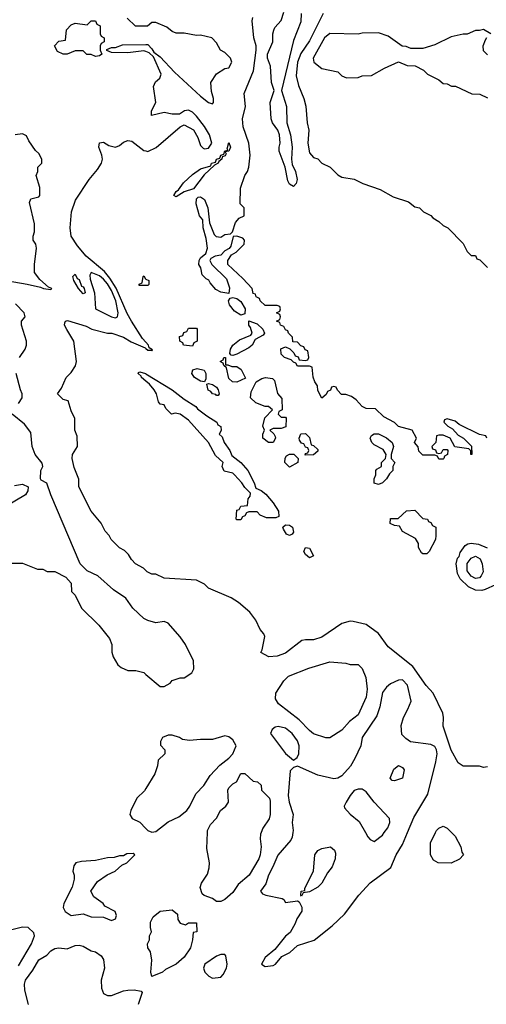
# Model space of a CAD drawing. Header units: inches. Extents: x 2348341 to 2479810, y 460419 to 613669.
# Tile 295 of 656: x 2369376 to 2371684, y 559151 to 564020. Entities that reach past the tile are written whole.
import ezdxf

# ---------------------------------------------------------------- set-up
doc = ezdxf.new("R2010")
doc.units = ezdxf.units.IN
doc.header["$MEASUREMENT"] = 0
for name, color, linetype in [('C3565', 7, 'Continuous'), ('C3566', 7, 'Continuous'), ('C3575', 7, 'Continuous'), ('C3576', 7, 'Continuous')]:
    doc.layers.add(name, color=color, linetype=linetype)

msp = doc.modelspace()

# ---------------------------------------------------------------- linework, layer by layer
at = {"layer": 'C3565', "color": 2, "elevation": 106}
msp.add_lwpolyline([(2369936.4, 559896.4), (2369905.4, 559894.6), (2369890, 559886), (2369870, 559886), (2369843.6, 559876.4), (2369810, 559875.3), (2369750, 559862), (2369682, 559858), (2369654, 559850), (2369643.6, 559836.4), (2369638, 559810), (2369644.7, 559790), (2369644.7, 559770), (2369636, 559730), (2369594.8, 559650), (2369590.8, 559630), (2369601, 559610), (2369630, 559590.8), (2369690, 559598.8), (2369730, 559582.8), (2369790, 559582), (2369830, 559564.7), (2369850, 559574), (2369854, 559590), (2369848, 559610), (2369796.4, 559636.4), (2369788, 559650), (2369743.1, 559683.1), (2369728, 559710), (2369761.2, 559758.8), (2369809.1, 559790.9), (2369848, 559810), (2369880.2, 559839.8), (2369906, 559850), (2369946, 559890)], close=True, dxfattribs=at)
at = {"layer": 'C3565', "color": 2}
for points, elevation in [([(2369370, 559342), (2369434.5, 559450), (2369449.2, 559490), (2369445.2, 559505.2), (2369418, 559530), (2369390, 559533.2), (2369250, 559498)], 106), ([(2369419, 559150), (2369400.9, 559220.9), (2369399.5, 559250), (2369403.7, 559270), (2369440.2, 559319.8), (2369470, 559370.7), (2369510, 559394.8), (2369530, 559414.8), (2369550, 559426.8), (2369569.3, 559430.7), (2369610, 559426), (2369650, 559441), (2369670, 559442.8), (2369690, 559438.8), (2369730, 559416), (2369750, 559410.8), (2369778, 559390), (2369790, 559372), (2369796, 559330), (2369778, 559270), (2369781, 559230), (2369790, 559204.7), (2369810, 559194.8), (2369830, 559194), (2369890, 559217.3), (2369910, 559220.7), (2369942, 559222), (2369976, 559216), (2369982, 559210), (2369962, 559150)], 102)]:
    msp.add_lwpolyline(points, dxfattribs=dict(at, elevation=elevation))
at = {"layer": 'C3566', "color": 2}
for points, elevation in [([(2370000, 563987.5), (2369948.4, 563988.4), (2369907.3, 564027.3)], 102), ([(2370000, 563862.2), (2369990, 563866), (2369910, 563855.3), (2369830, 563858), (2369807.3, 563867.3), (2369807.3, 563872.7), (2369830, 563882), (2369850, 563882), (2369884, 563896), (2370000, 563897.2)], 102), ([(2369309.2, 562730.8), (2369412.5, 562712.5), (2369478, 562698), (2369494, 562690), (2369530, 562686), (2369535.3, 562690), (2369518, 562698), (2369474.5, 562734.5), (2369449.2, 562770), (2369449.1, 562809.1), (2369459, 562890), (2369455.3, 562910), (2369442, 562930), (2369442, 562950), (2369449.2, 562970.8), (2369449.4, 563010), (2369424, 563116), (2369430, 563134), (2369470, 563144.7), (2369475.3, 563150), (2369475.3, 563190), (2369458, 563250), (2369466, 563270), (2369466, 563290), (2369486, 563310), (2369486, 563330), (2369470, 563358), (2369453.6, 563373.6), (2369420.2, 563420.2), (2369410, 563446), (2369390, 563455.3), (2369354, 563450)], 106), ([(2370000, 562425.3), (2369983.6, 562443.6), (2369928.4, 562528.4), (2369907.2, 562567.2), (2369853.1, 562693.1), (2369822.1, 562742.1), (2369795.1, 562775.1), (2369705.1, 562850), (2369661, 562901), (2369629.6, 562949.6), (2369625.2, 562990), (2369632.7, 563070), (2369652.5, 563127.5), (2369719.3, 563230), (2369760.8, 563279.2), (2369779.7, 563310), (2369784.7, 563330), (2369782.4, 563350), (2369766.6, 563390), (2369770, 563411.3), (2369790, 563414), (2369817.3, 563397.3), (2369850, 563390.4), (2369870, 563397.1), (2369890, 563414.4), (2369910, 563423.1), (2369930, 563419.5), (2369990, 563373.1), (2370000, 563371.1)], 102), ([(2370000, 562706), (2369966, 562706), (2369967.3, 562712.7), (2369982, 562718), (2369986, 562750), (2369990, 562754), (2369998, 562738), (2370000, 562737)], 98), ([(2369374, 562350), (2369402, 562390), (2369408.7, 562410), (2369408.7, 562430), (2369384, 562510), (2369384, 562530), (2369402, 562550), (2369398, 562570), (2369354.5, 562614.5)], 106), ([(2370000, 561296.3), (2369988.4, 561308.4), (2369948, 561330), (2369928, 561350), (2369914.6, 561374.6), (2369894.6, 561394.6), (2369868.9, 561408.9), (2369828.9, 561448.9), (2369818, 561470), (2369798, 561490), (2369778, 561530), (2369729.1, 561589.1), (2369668.7, 561710), (2369668.4, 561748.4), (2369646, 561806), (2369636, 561850), (2369637.2, 561870), (2369662, 561910), (2369660.4, 561960.4), (2369649.1, 561990.9), (2369648.4, 562048.4), (2369630, 562086), (2369615.3, 562135.3), (2369590, 562142), (2369562, 562170), (2369582.7, 562197.3), (2369605.2, 562250), (2369630, 562276), (2369651.3, 562308.7), (2369657, 562330), (2369644, 562430), (2369608.2, 562488.2), (2369598, 562510), (2369599, 562521), (2369602, 562530), (2369612.5, 562532.5), (2369703.8, 562503.8), (2369732, 562490), (2369810.6, 562470.6), (2369832, 562470), (2369890, 562450.4), (2369927.1, 562427.1), (2369997.1, 562397.1), (2370000, 562394.5)], 102), ([(2370000, 562232.4), (2369979, 562250), (2369977.2, 562257.2), (2369962, 562270), (2369964, 562276), (2369970, 562278), (2369998, 562270), (2370000, 562268.8)], 98), ([(2369370, 562122), (2369388.7, 562150), (2369388.7, 562170), (2369379, 562190), (2369359, 562270)], 106), ([(2370000, 561053.8), (2369990, 561059), (2369935.3, 561110), (2369900.2, 561160.2), (2369840.2, 561200.2), (2369762, 561270), (2369710, 561295.3), (2369675.3, 561330), (2369529.2, 561670), (2369510, 561728), (2369482.7, 561742.7), (2369478, 561750), (2369480.5, 561790), (2369489.4, 561810), (2369486.6, 561826.6), (2369452.7, 561870), (2369437.2, 561910), (2369430, 561978), (2369400.1, 562020.1), (2369338, 562070)], 106), ([(2369350, 561716.9), (2369390, 561723.6), (2369417.3, 561710), (2369416.4, 561690), (2369403.8, 561670), (2369290, 561602.4)], 106), ([(2369332.7, 561332.7), (2369390, 561332), (2369463.6, 561303.6), (2369490, 561302), (2369511.6, 561291.6), (2369550, 561291.3), (2369603.6, 561263.6), (2369630, 561234), (2369632.7, 561192.7), (2369650, 561174), (2369682, 561110), (2369766.4, 561026.4), (2369819.8, 560959.8), (2369831.3, 560930), (2369831.6, 560891.6), (2369838, 560870), (2369862, 560830), (2369876.9, 560816.9), (2369910, 560802), (2369950, 560802), (2369990, 560791.3), (2370000, 560782.7)], 106), ([(2370000, 560218.6), (2369992.8, 560207.2), (2369956, 560170), (2369924.7, 560110), (2369921, 560090), (2369932, 560070), (2369970, 560051), (2370000, 560021)], 106)]:
    msp.add_lwpolyline(points, dxfattribs=dict(at, elevation=elevation))
for points, elevation in [([(2369750, 563838), (2369730, 563848), (2369708.4, 563848.4), (2369690, 563866), (2369650, 563866), (2369611.1, 563848.9), (2369590, 563848.7), (2369563.1, 563863.1), (2369548.7, 563890), (2369570, 563914), (2369602, 563918), (2369608, 563970), (2369630, 563994), (2369650, 564002), (2369710, 563994), (2369730, 564014), (2369750, 564014), (2369758, 563998), (2369774, 563990), (2369774, 563950), (2369778, 563938), (2369794, 563930), (2369794, 563910), (2369778, 563902), (2369774, 563890), (2369774, 563870), (2369782, 563850), (2369770, 563842)], 102), ([(2369690, 562664.5), (2369666, 562690), (2369644, 562730), (2369638, 562750), (2369650, 562762), (2369660.7, 562740.7), (2369670, 562736), (2369682, 562702), (2369690, 562698.8), (2369694, 562690), (2369698.8, 562670)], 102), ([(2369730, 562769.2), (2369723.4, 562756.6), (2369723.8, 562736.2), (2369745.2, 562670), (2369750.4, 562590.4), (2369830, 562550.5), (2369850, 562545.5), (2369859, 562550), (2369862.4, 562570), (2369850.6, 562630), (2369830, 562681.3), (2369810, 562714.2), (2369790, 562736.4), (2369770, 562753.1)], 106)]:
    msp.add_lwpolyline(points, close=True, dxfattribs=dict(at, elevation=elevation))
at = {"layer": 'C3575', "color": 2}
for points, elevation in [([(2370570.2, 560000), (2370567.5, 559992.5), (2370564.9, 559970), (2370570.6, 559930), (2370566, 559890), (2370558, 559870), (2370510.8, 559790), (2370456.8, 559743.2), (2370430, 559704), (2370390, 559669), (2370370, 559659), (2370350, 559659), (2370330, 559674), (2370288.4, 559688.4), (2370278, 559698), (2370268.9, 559728.9), (2370275.3, 559750), (2370304.7, 559795.3), (2370313.6, 559826.4), (2370314, 559850), (2370302, 559922), (2370304.8, 560000)], 102), ([(2370726.6, 560000), (2370723, 559977), (2370717.1, 559962.9), (2370652.1, 559887.9), (2370628.7, 559830), (2370606.7, 559790), (2370592.8, 559747.2), (2370566.8, 559710), (2370576.9, 559696.9), (2370594, 559690), (2370674.4, 559674.4), (2370682, 559670), (2370690, 559654), (2370750, 559662), (2370758, 559658), (2370771.3, 559631.3), (2370771.1, 559611.1), (2370746, 559574), (2370738, 559550), (2370713.4, 559506.6), (2370690, 559488.7), (2370638, 559422), (2370590, 559382), (2370572, 559350), (2370590, 559338), (2370630, 559342.8), (2370642, 559350), (2370672.9, 559387.1), (2370712.5, 559407.5), (2370750, 559441), (2370832.1, 559467.9), (2370921.5, 559538.5), (2370983.3, 559596.7), (2371053.2, 559690), (2371110, 559751), (2371212.3, 559827.7), (2371238, 559890), (2371270, 559941), (2371294.6, 560000)], 106), ([(2371086.2, 560000), (2371098.4, 559978.4), (2371110, 559966), (2371130, 559956), (2371170, 559986.8), (2371179.6, 560000)], 110), ([(2371512, 560000), (2371530, 559982), (2371558, 559930), (2371563.6, 559903.6), (2371572, 559890), (2371551.6, 559868.4), (2371510, 559848.7), (2371446, 559850), (2371423.1, 559863.1), (2371408.7, 559890), (2371408, 559950), (2371433, 560000)], 102)]:
    msp.add_lwpolyline(points, dxfattribs=dict(at, elevation=elevation))
for points, elevation in [([(2370770, 559686), (2370766, 559690), (2370768, 559710), (2370786, 559714), (2370786, 559726), (2370829, 559810), (2370835.3, 559890), (2370850, 559911), (2370870, 559921), (2370914, 559930), (2370932.7, 559912.7), (2370938, 559898), (2370936, 559870), (2370921, 559830), (2370898.8, 559801.2), (2370871, 559750), (2370851.3, 559730), (2370810, 559708), (2370778, 559702)], 106), ([(2370195.3, 559544.7), (2370210, 559554), (2370250, 559554), (2370251.3, 559510), (2370234, 559506), (2370231.3, 559470), (2370221, 559430), (2370190, 559384), (2370150, 559349), (2370096.9, 559323.1), (2370082, 559310), (2370030, 559288), (2370024, 559310), (2370029, 559370), (2370022, 559410), (2370009, 559430), (2370008.7, 559450), (2370018, 559470), (2370018, 559490), (2370028, 559510), (2370022, 559530), (2370023.1, 559556.9), (2370036.4, 559583.6), (2370070, 559611.3), (2370130, 559618), (2370156, 559596), (2370158, 559570), (2370170, 559552)], 102), ([(2370390, 559398), (2370370, 559398), (2370350, 559388.7), (2370292, 559350), (2370284.7, 559330), (2370291.3, 559310), (2370312, 559290), (2370330, 559281), (2370370, 559286), (2370382, 559298), (2370399, 559330), (2370402, 559350), (2370395.3, 559390)], 106)]:
    msp.add_lwpolyline(points, close=True, dxfattribs=dict(at, elevation=elevation))
at = {"layer": 'C3576', "color": 2}
for points, elevation in [([(2371686, 561950), (2371682, 561962), (2371650, 561968), (2371550, 562018), (2371530, 562035.3), (2371490, 562046), (2371478, 562042), (2371474, 562030), (2371494, 562010), (2371516.9, 561996.9), (2371544.7, 561964.7), (2371571.3, 561951.3), (2371611, 561911), (2371612, 561870), (2371608, 561870), (2371607.3, 561887.3), (2371598, 561898), (2371528, 561908), (2371506, 561950), (2371470, 561966), (2371450, 561966), (2371438, 561962), (2371434, 561930), (2371414, 561910), (2371418, 561898), (2371432.7, 561892.7), (2371438, 561878), (2371450, 561874), (2371462, 561878), (2371470, 561894), (2371490, 561894), (2371494, 561890), (2371492, 561870), (2371478, 561862), (2371474, 561850), (2371470, 561846), (2371450, 561846), (2371442, 561862), (2371430, 561866), (2371370, 561866), (2371350, 561886), (2371347.3, 561907.3), (2371328.7, 561928.7), (2371338, 561950), (2371318, 561990), (2371249.1, 562009.1), (2371230, 562028), (2371176.4, 562056.4), (2371136.4, 562096.4), (2371090, 562098), (2371070, 562108), (2371040.4, 562140.4), (2371016.4, 562156.4), (2370990, 562166), (2370967.3, 562167.3), (2370947.3, 562187.3), (2370942, 562202), (2370930, 562206), (2370918, 562202), (2370912.7, 562187.3), (2370898, 562182), (2370892.7, 562167.3), (2370870, 562148), (2370850, 562186), (2370848.7, 562210), (2370835.3, 562230), (2370828, 562252), (2370822, 562302), (2370810, 562306), (2370750, 562306), (2370742, 562322), (2370730, 562326), (2370718, 562338), (2370686, 562350), (2370670, 562366), (2370668.4, 562391.6), (2370690, 562402), (2370712.7, 562392.7), (2370732.7, 562372.7), (2370738, 562358), (2370752.7, 562352.7), (2370758, 562338), (2370790, 562334), (2370802, 562338), (2370806, 562350), (2370802, 562382), (2370787.3, 562387.3), (2370782, 562402), (2370767.3, 562407.3), (2370750, 562426), (2370727.3, 562427.3), (2370726, 562450), (2370706, 562470), (2370702, 562482), (2370690, 562486), (2370682, 562502), (2370666, 562510), (2370662, 562522), (2370646, 562530), (2370662, 562538), (2370666, 562550), (2370662, 562562), (2370646, 562570), (2370662, 562578), (2370666, 562590), (2370662, 562602), (2370650, 562606), (2370590, 562606), (2370566, 562630), (2370562, 562642), (2370546, 562650), (2370542, 562662), (2370530, 562666), (2370526, 562690), (2370480.4, 562740.4), (2370406, 562810), (2370406, 562830), (2370423.1, 562856.9), (2370446, 562870), (2370486, 562910), (2370488, 562930), (2370479, 562939), (2370450, 562948.7), (2370432, 562948), (2370419.8, 562900.2), (2370411.6, 562888.4), (2370390, 562877.2), (2370370, 562855.3), (2370342, 562850), (2370321.4, 562838.6), (2370316, 562830), (2370326, 562810), (2370399.3, 562739.3), (2370414.4, 562694.4), (2370410, 562666), (2370370, 562672.7), (2370345.6, 562685.6), (2370318, 562718), (2370311.7, 562731.7), (2370298, 562738), (2370278, 562758), (2370272.5, 562792.5), (2370262, 562810), (2370264, 562830), (2370270, 562842), (2370296.5, 562863.5), (2370305.2, 562890), (2370298, 562938), (2370282.7, 562990), (2370282, 563030), (2370266, 563050), (2370249.3, 563110), (2370250, 563134), (2370258, 563142), (2370270, 563144.7), (2370290.5, 563130.5), (2370306.8, 563090), (2370314.8, 563014.8), (2370338, 562958), (2370347.3, 562947.3), (2370370, 562944.9), (2370390, 562957.3), (2370419, 562961), (2370428.9, 562971.1), (2370442.7, 563017.3), (2370462, 563038), (2370486, 563050), (2370486, 563090), (2370466, 563110), (2370467.3, 563187.3), (2370488.7, 563250), (2370502, 563270), (2370509, 563291), (2370516, 563350), (2370509.2, 563410), (2370480.9, 563490), (2370478, 563530), (2370492, 563590), (2370485.4, 563654.6), (2370532.2, 563767.8), (2370546, 563870), (2370545.6, 563890), (2370533.6, 563930), (2370525.2, 564014.8), (2370529.2, 564030.8)], 98), ([(2370768.2, 564050), (2370766.4, 564010), (2370730, 563917.2), (2370670.6, 563670), (2370694.9, 563590), (2370698, 563510), (2370715.8, 563450), (2370723.7, 563390), (2370720.4, 563330), (2370724.4, 563304.4), (2370739.5, 563270), (2370748.2, 563230), (2370743, 563210), (2370730, 563195.1), (2370710, 563206.6), (2370702.6, 563222.6), (2370689.6, 563290), (2370658.7, 563370), (2370658.7, 563390), (2370665.1, 563410), (2370660.7, 563450), (2370653.4, 563473.4), (2370627, 563510), (2370619.6, 563530), (2370615.1, 563610), (2370634, 563670), (2370620.9, 563710), (2370616, 563790), (2370600.9, 563830), (2370601.6, 563850), (2370627.8, 563910), (2370627.8, 563950), (2370632.4, 563967.6), (2370638.3, 563981.7), (2370670, 564016), (2370682.5, 564057.5)], 94), ([(2370876.3, 564050), (2370810, 563916), (2370766.5, 563853.5), (2370750.3, 563810), (2370743.1, 563743.1), (2370755.1, 563695.1), (2370781.6, 563630), (2370791.9, 563591.9), (2370798.4, 563510), (2370805.8, 563474.2), (2370802, 563410), (2370810, 563362), (2370830, 563338), (2370850, 563331.3), (2370871.1, 563311.1), (2370910.9, 563290.9), (2370950, 563252), (2370970, 563242), (2371031.1, 563231.1), (2371074, 563210), (2371159.6, 563179.6), (2371223.6, 563143.6), (2371299.6, 563119.6), (2371330, 563094), (2371354, 563090), (2371374, 563070), (2371410, 563052), (2371419.6, 563039.6), (2371450, 563022), (2371470, 563002), (2371494, 562990), (2371570, 562914), (2371590, 562874), (2371610, 562854), (2371630, 562854), (2371638, 562838), (2371652.7, 562832.7), (2371690, 562794)], 98), ([(2370000, 563897.2), (2370010, 563897.3), (2370030, 563876), (2370038.8, 563858.8), (2370070, 563837.1), (2370141.3, 563761.3), (2370270, 563641.6), (2370310, 563611.3), (2370330, 563604.7), (2370335.3, 563610), (2370335.3, 563630), (2370324.7, 563664.7), (2370322, 563710), (2370350, 563752), (2370390, 563778), (2370410, 563782), (2370426, 563810), (2370418, 563830), (2370390, 563858), (2370368.9, 563868.9), (2370350, 563906), (2370326, 563930), (2370270, 563944), (2370250, 563941.2), (2370190, 563953.2), (2370150, 563954), (2370130, 563962), (2370103.1, 563983.1), (2370050, 564006), (2370030, 564006), (2370007.3, 563987.3), (2370000, 563987.5)], 102), ([(2371706, 563950), (2371670, 563972.3), (2371650, 563966), (2371630, 563966), (2371590, 563948), (2371570, 563948), (2371510, 563935.3), (2371430, 563895.3), (2371370, 563878), (2371310, 563878), (2371287.3, 563887.3), (2371268.4, 563888.4), (2371198, 563938), (2371150, 563955.3), (2371070, 563954), (2371050, 563949), (2370910, 563952.3), (2370883, 563930), (2370828, 563830), (2370831, 563810), (2370870, 563778), (2370950, 563762), (2370970, 563742), (2370992.7, 563732.7), (2371050, 563734), (2371070, 563742), (2371116.4, 563743.6), (2371180.2, 563779.8), (2371250, 563812), (2371292.7, 563792.7), (2371331.6, 563791.6), (2371374, 563770), (2371394, 563750), (2371450, 563722), (2371470, 563704.7), (2371490, 563702), (2371511.6, 563691.6), (2371531.1, 563691.1), (2371612.7, 563652.7), (2371651.6, 563651.6), (2371690, 563634)], 102), ([(2371690, 563846), (2371670, 563866), (2371668, 563890), (2371680.4, 563919.6), (2371687.3, 563932.7)], 102), ([(2370000, 563371.1), (2370010, 563369), (2370051.3, 563388.7), (2370170, 563491), (2370190, 563500.7), (2370235.2, 563475.2), (2370257.1, 563437.1), (2370270, 563398), (2370284.1, 563384.1), (2370290, 563380.7), (2370310, 563384.9), (2370326, 563410), (2370314.5, 563450), (2370290, 563492.3), (2370250, 563542.7), (2370230, 563562.7), (2370210, 563572.7), (2370190.9, 563569.1), (2370166.8, 563553.2), (2370130, 563552.3), (2370090, 563561.6), (2370027, 563547), (2370027.6, 563570), (2370049.6, 563610), (2370038, 563690), (2370047.2, 563712.8), (2370069.3, 563730.7), (2370075.1, 563750), (2370037, 563837), (2370016, 563856), (2370000, 563862.2)], 102), ([(2370000, 562737), (2370014, 562730), (2370014, 562710), (2370010, 562706), (2370000, 562706)], 98), ([(2370000, 562394.5), (2370010, 562385.5), (2370026, 562386), (2370030, 562382), (2370032.7, 562387.3), (2370016.5, 562396.5), (2370013.6, 562410), (2370000, 562425.3)], 102), ([(2370000, 562268.8), (2370130.4, 562190.4), (2370190, 562142.8), (2370246.8, 562106.8), (2370255.3, 562095.3), (2370300.7, 562060.7), (2370350.8, 562030), (2370356, 562016), (2370371, 562009), (2370372, 561988), (2370362, 561970), (2370376.9, 561956.9), (2370386.8, 561930), (2370414.8, 561890), (2370425.2, 561865.2), (2370470.5, 561830.5), (2370504, 561790), (2370536, 561730), (2370543.6, 561703.6), (2370570, 561691.3), (2370593.4, 561673.4), (2370630.5, 561630.5), (2370656, 561590), (2370656.9, 561563.1), (2370643.6, 561556.4), (2370596.4, 561556.4), (2370566, 561570), (2370550, 561586), (2370510, 561586), (2370498, 561582), (2370490, 561566), (2370478, 561562), (2370470, 561546), (2370450, 561546), (2370446, 561550), (2370450, 561594), (2370462, 561598), (2370470, 561614), (2370502, 561618), (2370506, 561650), (2370516.4, 561663.6), (2370518, 561678), (2370490, 561706), (2370475.3, 561730), (2370439, 561770), (2370430, 561777.2), (2370387.3, 561787.3), (2370378, 561810), (2370382, 561830), (2370344.5, 561864.5), (2370310, 561929.2), (2370210, 562039.3), (2370170, 562069.2), (2370145.4, 562074.6), (2370126, 562070), (2370098, 562098), (2370090, 562115.3), (2370070, 562118), (2370062, 562130), (2370053.2, 562170), (2370041.2, 562190), (2370017.6, 562217.6), (2370000, 562232.4)], 98), ([(2371730, 561226), (2371678.5, 561201.5), (2371662, 561198), (2371630, 561199.6), (2371595.4, 561215.4), (2371555.4, 561255.4), (2371541.4, 561281.5), (2371535.6, 561330), (2371542, 561358), (2371550, 561366), (2371554.8, 561385.2), (2371580.2, 561419.8), (2371592.7, 561427.3), (2371610, 561431.3), (2371646, 561426), (2371688.2, 561408.2)], 98), ([(2371690, 560325.2), (2371670, 560322), (2371650, 560328.7), (2371570, 560329), (2371545.6, 560345.6), (2371510, 560408), (2371470, 560526), (2371472.7, 560570), (2371469.4, 560590), (2371422, 560690), (2371387.4, 560727.4), (2371321, 560821), (2371199.3, 560919.3), (2371150, 560984), (2371090, 561029.2), (2371024.8, 561044.8), (2371010, 561045.1), (2370970, 561034.5), (2370870, 560966.6), (2370830, 560952.7), (2370790, 560954), (2370770.7, 560949.3), (2370690, 560886.6), (2370650, 560873.2), (2370608.9, 560868.9), (2370568, 560890), (2370575.3, 560904.7), (2370588.7, 560970), (2370583.1, 560983.1), (2370564.7, 561004.7), (2370544, 561050), (2370514, 561090), (2370458.7, 561138.7), (2370421.5, 561161.5), (2370310, 561209), (2370289.3, 561229.3), (2370250, 561249), (2370090, 561258), (2370050, 561278), (2370030, 561278), (2370006, 561290), (2370000, 561296.3)], 102), ([(2370000, 560782.7), (2370070, 560722), (2370090, 560722), (2370120.4, 560739.6), (2370130, 560752), (2370170, 560764.7), (2370190, 560764.7), (2370228, 560790), (2370238, 560810), (2370235.3, 560850), (2370195.3, 560930), (2370170, 560968), (2370110, 561035.3), (2370090, 561044), (2370050, 561038), (2370010, 561048.7), (2370000, 561053.8)], 106), ([(2371294.6, 560000), (2371325.6, 560074.4), (2371394.5, 560190), (2371434.7, 560350), (2371440.5, 560390), (2371437.6, 560410), (2371430, 560425.2), (2371410, 560435.1), (2371309.3, 560449.3), (2371285.2, 560465.2), (2371265.6, 560485.6), (2371263.7, 560530), (2371274, 560570), (2371296.2, 560610), (2371311.6, 560650), (2371294, 560730), (2371270, 560755.1), (2371250, 560754.5), (2371210, 560735.1), (2371190, 560719.3), (2371170, 560693.2), (2371157.7, 560622.3), (2371143.1, 560576.9), (2371070.5, 560470), (2371063, 560430), (2371034.2, 560365.8), (2371011.8, 560328.2), (2370970, 560281.2), (2370950, 560269.2), (2370930, 560266), (2370850, 560284.5), (2370750, 560329), (2370730, 560322), (2370714, 560306), (2370704.2, 560184.2), (2370708.4, 560150), (2370728.2, 560090), (2370723.8, 560050), (2370728.2, 560010), (2370726.6, 560000)], 106), ([(2370000, 560021), (2370010, 560011), (2370030, 560002.8), (2370050, 560006), (2370110, 560054), (2370162.7, 560077.3), (2370202.7, 560110), (2370218, 560130), (2370247.5, 560192.5), (2370286.8, 560233.2), (2370318, 560282), (2370366.6, 560333.4), (2370410, 560368.2), (2370429.4, 560390), (2370446, 560430), (2370430, 560459), (2370410, 560474), (2370390, 560479), (2370330, 560461.2), (2370270, 560461.2), (2370215.3, 560455.3), (2370180.4, 560460.4), (2370166, 560470), (2370130, 560482), (2370110, 560482), (2370082, 560470), (2370072, 560450), (2370072.7, 560432.7), (2370094, 560410), (2370094, 560390), (2370061, 560359), (2370058, 560330), (2370044.7, 560290), (2370000, 560218.6)], 106), ([(2370304.8, 560000), (2370305.2, 560010), (2370320.2, 560039.8), (2370350, 560072), (2370369, 560110), (2370395.3, 560130), (2370408.7, 560150), (2370405.2, 560210), (2370410, 560222), (2370430, 560242), (2370448.4, 560251.6), (2370470, 560292), (2370490, 560292), (2370530, 560254), (2370551.6, 560251.6), (2370570, 560234), (2370572, 560210), (2370610.9, 560170.9), (2370614.8, 560154.8), (2370614.8, 560090), (2370610, 560068), (2370578, 560022), (2370570.2, 560000)], 102), ([(2371179.6, 560000), (2371196.6, 560023.4), (2371206.6, 560050), (2371205.2, 560070), (2371129.3, 560150), (2371090, 560202), (2371070, 560215.3), (2371050, 560215.3), (2371030.9, 560209.1), (2371010, 560184), (2370990.8, 560150), (2370981, 560130), (2370982.8, 560122.8), (2371010.6, 560090.6), (2371055.1, 560055.1), (2371086.2, 560000)], 110), ([(2371433, 560000), (2371438, 560010), (2371450, 560022), (2371470, 560031.3), (2371490, 560022), (2371512, 560000)], 102)]:
    msp.add_lwpolyline(points, dxfattribs=dict(at, elevation=elevation))
for points, elevation in [([(2370150, 563144), (2370138, 563150), (2370149, 563170), (2370161.2, 563178.8), (2370186, 563214), (2370230, 563254), (2370270, 563282), (2370322, 563298), (2370325.2, 563310), (2370344, 563316), (2370349.3, 563330), (2370365.2, 563334.8), (2370370, 563350.6), (2370385.2, 563354.8), (2370390, 563371.3), (2370406, 563374), (2370402, 563382), (2370410, 563412), (2370418, 563390), (2370410.5, 563369.5), (2370392.7, 563367.3), (2370396.9, 563356.9), (2370392.8, 563347.2), (2370378, 563342), (2370376, 563330), (2370361, 563319), (2370358, 563310), (2370339.6, 563300.4), (2370287.9, 563252.1), (2370236.3, 563183.7), (2370190, 563169.2)], 98), ([(2370470, 562559), (2370438, 562578), (2370413.2, 562610), (2370408.7, 562630), (2370416.4, 562643.6), (2370430, 562646), (2370450, 562640.7), (2370470, 562626), (2370490.7, 562590.7), (2370490, 562566)], 98), ([(2370430, 562359), (2370421.2, 562361.2), (2370415.3, 562370), (2370419, 562390), (2370429.5, 562410.5), (2370462.4, 562437.6), (2370519.6, 562460.4), (2370526, 562470), (2370518, 562498), (2370509, 562510), (2370508.7, 562531.3), (2370550, 562516), (2370578, 562490), (2370586, 562470), (2370579.8, 562460.2), (2370541.1, 562438.9), (2370525.5, 562410), (2370510, 562397.6), (2370450, 562366)], 98), ([(2370230, 562406), (2370186, 562410), (2370182, 562422), (2370168, 562430), (2370166, 562454), (2370182, 562458), (2370187.3, 562472.7), (2370202, 562478), (2370210, 562494), (2370250, 562494), (2370254, 562490), (2370254, 562430), (2370238, 562422)], 98), ([(2370394, 562314), (2370406, 562314), (2370424.7, 562304.7), (2370450, 562304.7), (2370472, 562290), (2370492, 562248), (2370450, 562228), (2370428.4, 562228.4), (2370410, 562246), (2370398, 562298), (2370386, 562310), (2370382, 562322), (2370368, 562330), (2370382, 562338), (2370386, 562350), (2370394, 562350)], 98), ([(2370290, 562228.7), (2370270, 562232), (2370240.5, 562250), (2370227.6, 562270), (2370232.1, 562287.9), (2370254.4, 562294.4), (2370287.7, 562287.7), (2370296.3, 562270), (2370296.8, 562243.2)], 98), ([(2370670, 562054), (2370690, 562054), (2370694, 562050), (2370692.7, 562007.3), (2370670, 561998), (2370630, 561998), (2370614, 561990), (2370632.7, 561972.7), (2370639.6, 561959.6), (2370642, 561950), (2370630, 561928.7), (2370606, 561930), (2370578, 561950), (2370578, 561970), (2370586, 561990), (2370578, 562010), (2370589, 562051), (2370626, 562090), (2370607.3, 562107.3), (2370590, 562108), (2370544.7, 562124.7), (2370518, 562150), (2370520.4, 562179.6), (2370546, 562230), (2370573.6, 562246.4), (2370591.1, 562251.1), (2370626.4, 562246.4), (2370635.9, 562235.9), (2370651.1, 562171.1), (2370672.7, 562147.3), (2370674, 562090), (2370658, 562082), (2370654, 562070)], 98), ([(2370350, 562162), (2370346.6, 562166.6), (2370330, 562169.6), (2370322, 562182), (2370308.7, 562188.7), (2370302, 562218), (2370310, 562221), (2370330, 562216), (2370350, 562202), (2370358, 562190), (2370362, 562170), (2370358, 562162)], 98), ([(2370787.3, 561867.3), (2370790, 561874), (2370802, 561878), (2370806, 561890), (2370802, 561902), (2370790, 561906), (2370782, 561922), (2370770, 561926), (2370760.4, 561940.4), (2370758, 561950), (2370767.3, 561972.7), (2370790, 561974), (2370810, 561954), (2370818, 561918), (2370830, 561914), (2370850, 561894), (2370850, 561886), (2370830, 561868.7)], 98), ([(2371150, 561722), (2371128.7, 561728.7), (2371128.7, 561750), (2371138, 561770), (2371138, 561790), (2371142, 561798), (2371166, 561810), (2371166, 561830), (2371186, 561850), (2371188, 561870), (2371174.6, 561894.6), (2371130, 561918), (2371118, 561930), (2371109.1, 561950.9), (2371116.4, 561963.6), (2371130, 561972), (2371150, 561972), (2371190, 561952), (2371218, 561930), (2371224.7, 561910), (2371214, 561870), (2371214, 561850), (2371232, 561830), (2371222, 561810), (2371222, 561790), (2371206, 561774), (2371191.1, 561748.9), (2371170, 561729)], 98), ([(2370710, 561808), (2370688, 561830), (2370688.9, 561851.1), (2370696.4, 561863.6), (2370710, 561872), (2370731.6, 561871.6), (2370754, 561850), (2370752, 561830)], 98), ([(2371370, 561378), (2371364, 561384), (2371348.7, 561410), (2371348, 561430), (2371334.6, 561454.6), (2371268.9, 561488.9), (2371255.3, 561515.3), (2371230, 561518), (2371208.9, 561528.9), (2371210, 561554), (2371247.3, 561552.7), (2371290, 561592), (2371330, 561594), (2371370, 561554), (2371394, 561550), (2371398, 561538), (2371410, 561534), (2371418, 561518), (2371434, 561510), (2371434, 561470), (2371432, 561450), (2371402, 561390), (2371390, 561378)], 98), ([(2370710, 561469), (2370696.4, 561476.4), (2370680.4, 561500.4), (2370678, 561510), (2370690, 561522), (2370710, 561521), (2370724.7, 561510), (2370730, 561486), (2370723.6, 561476.4)], 98), ([(2370810, 561359), (2370790, 561375.3), (2370781.2, 561390), (2370789.3, 561410.7), (2370810, 561406), (2370830, 561368)], 98), ([(2371630, 561256.2), (2371610, 561268), (2371590, 561295.3), (2371590, 561330.5), (2371610, 561357.6), (2371630, 561366.4), (2371653.1, 561353.1), (2371664.4, 561330), (2371668, 561290), (2371659.3, 561270), (2371650, 561260.7)], 94), ([(2371010, 560830.8), (2371050, 560831), (2371070, 560811.3), (2371087.5, 560767.5), (2371095.5, 560710), (2371090.5, 560670), (2371050, 560582.7), (2371007.3, 560550), (2370970, 560506), (2370910, 560469.4), (2370890, 560469.3), (2370830, 560489.3), (2370810, 560505.2), (2370757.7, 560557.7), (2370656.6, 560636.6), (2370641.5, 560661.5), (2370642.7, 560690), (2370682.7, 560750), (2370706.2, 560773.8), (2370806.2, 560813.8), (2370910, 560844), (2370990, 560837.3)], 102), ([(2370654.8, 560525.2), (2370638.8, 560521.2), (2370624.7, 560510), (2370616, 560490), (2370690, 560391), (2370730, 560358), (2370749.1, 560370.9), (2370757.2, 560390), (2370758, 560430), (2370750, 560454), (2370723.7, 560490), (2370690, 560517)], 106), ([(2371230, 560255.3), (2371218, 560258), (2371208.9, 560268.9), (2371226, 560314), (2371250, 560331.3), (2371270, 560322), (2371278, 560310), (2371270, 560268.7)], 106)]:
    msp.add_lwpolyline(points, close=True, dxfattribs=dict(at, elevation=elevation))

doc.saveas('drawing.dxf')
